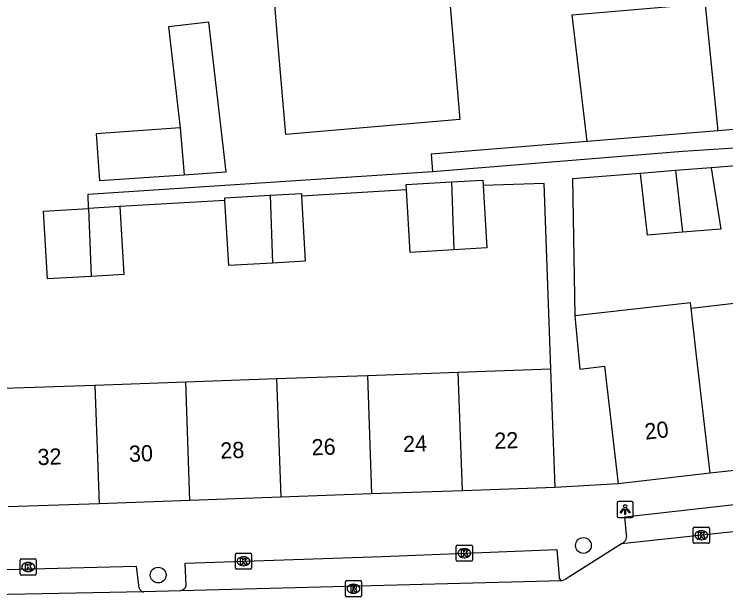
# Model space of a CAD drawing. Extents: x 162250 to 162654, y 380744 to 381605.
# Drawn here: x 162441.49 to 162485.54, y 380894.83 to 380930.93 of the extents above; entities that cross this region are included whole.
import ezdxf

# ---------------------------------------------------------------- set-up
doc = ezdxf.new("R2010")
doc.units = 0
for name, color, linetype in [('IMGEO_Boom', 7, 'Continuous'), ('IMGEO_Kolk', 7, 'Continuous'), ('IMGEO_Lichtpunt', 7, 'Continuous'), ('IMGEO_Pand', 7, 'Continuous'), ('IMGEO_Pand_nummerreeks', 7, 'Continuous'), ('IMGEO_Rijbaan_lokaal_open', 7, 'Continuous'), ('IMGEO_Rioolput', 7, 'Continuous'), ('IMGEO_Voetpad_open', 7, 'Continuous')]:
    doc.layers.add(name, color=color, linetype=linetype)

msp = doc.modelspace()

# ---------------------------------------------------------------- linework, layer by layer
at = {"layer": 'IMGEO_Boom'}
for centre in [(162476.725, 380898.015), (162450.397, 380896.179)]:
    msp.add_circle(centre, 0.489, dxfattribs=at)
at = {"layer": 'IMGEO_Kolk'}
for p, q in [((162483.527, 380898.22), (162483.527, 380899.072)), ((162483.602, 380899.146), (162484.454, 380899.146)), ((162484.528, 380899.072), (162484.528, 380898.22)), ((162484.015, 380898.926), (162484.04, 380898.926)), ((162484.038, 380898.366), (162484.013, 380898.366)), ((162468.851, 380897.109), (162468.851, 380897.961)), ((162468.926, 380898.035), (162469.778, 380898.035)), ((162469.339, 380897.815), (162469.364, 380897.815)), ((162469.852, 380897.961), (162469.852, 380897.109)), ((162484.454, 380898.146), (162483.602, 380898.146)), ((162455.181, 380896.609), (162455.181, 380897.461)), ((162455.256, 380897.535), (162456.108, 380897.535)), ((162455.669, 380897.315), (162455.694, 380897.315)), ((162456.182, 380897.461), (162456.182, 380896.609)), ((162441.853, 380896.254), (162441.853, 380897.106)), ((162441.928, 380897.18), (162442.78, 380897.18)), ((162442.341, 380896.96), (162442.366, 380896.96)), ((162442.854, 380897.106), (162442.854, 380896.254)), ((162469.778, 380897.035), (162468.926, 380897.035)), ((162469.362, 380897.255), (162469.337, 380897.255)), ((162456.108, 380896.535), (162455.256, 380896.535)), ((162455.692, 380896.755), (162455.667, 380896.755)), ((162442.78, 380896.18), (162441.928, 380896.18)), ((162442.364, 380896.4), (162442.339, 380896.4))]:
    msp.add_line(p, q, dxfattribs=at)
for points in [[(162483.527, 380898.22), (162483.527, 380899.072)], [(162483.602, 380899.146), (162484.454, 380899.146)], [(162484.528, 380899.072), (162484.528, 380898.22)], [(162483.848, 380898.846), (162483.971, 380898.846), (162483.971, 380898.695), (162484.101, 380898.846), (162484.265, 380898.846), (162484.119, 380898.695), (162484.272, 380898.446), (162484.12, 380898.446), (162484.035, 380898.61), (162483.971, 380898.543), (162483.971, 380898.446), (162483.848, 380898.446), (162483.848, 380898.846)], [(162468.851, 380897.109), (162468.851, 380897.961)], [(162468.926, 380898.035), (162469.778, 380898.035)], [(162469.852, 380897.961), (162469.852, 380897.109)], [(162484.454, 380898.146), (162483.602, 380898.146)], [(162455.181, 380896.609), (162455.181, 380897.461)], [(162455.256, 380897.535), (162456.108, 380897.535)], [(162456.182, 380897.461), (162456.182, 380896.609)], [(162469.172, 380897.735), (162469.295, 380897.735), (162469.295, 380897.584), (162469.425, 380897.735), (162469.589, 380897.735), (162469.443, 380897.584), (162469.596, 380897.335), (162469.444, 380897.335), (162469.359, 380897.499), (162469.295, 380897.432), (162469.295, 380897.335), (162469.172, 380897.335), (162469.172, 380897.735)], [(162441.853, 380896.254), (162441.853, 380897.106)], [(162441.928, 380897.18), (162442.78, 380897.18)], [(162442.174, 380896.88), (162442.297, 380896.88), (162442.297, 380896.729), (162442.427, 380896.88), (162442.591, 380896.88), (162442.445, 380896.729), (162442.598, 380896.48), (162442.446, 380896.48), (162442.361, 380896.644), (162442.297, 380896.577), (162442.297, 380896.48), (162442.174, 380896.48), (162442.174, 380896.88)], [(162442.854, 380897.106), (162442.854, 380896.254)], [(162455.502, 380897.235), (162455.625, 380897.235), (162455.625, 380897.084), (162455.755, 380897.235), (162455.919, 380897.235), (162455.773, 380897.084), (162455.926, 380896.835), (162455.774, 380896.835), (162455.689, 380896.999), (162455.625, 380896.932), (162455.625, 380896.835), (162455.502, 380896.835), (162455.502, 380897.235)], [(162469.778, 380897.035), (162468.926, 380897.035)], [(162456.108, 380896.535), (162455.256, 380896.535)], [(162442.78, 380896.18), (162441.928, 380896.18)]]:
    msp.add_lwpolyline(points, dxfattribs=at)
for centre, start, end in [((162483.604, 380899.07), 91.552, 178.448), ((162483.604, 380899.07), 91.552, 178.448), ((162484.452, 380899.07), 1.552, 88.448), ((162484.452, 380899.07), 1.552, 88.448), ((162483.604, 380898.222), 181.552, 268.448), ((162483.604, 380898.222), 181.552, 268.448), ((162484.452, 380898.222), 271.552, 358.448), ((162484.452, 380898.222), 271.552, 358.448), ((162468.928, 380897.959), 91.552, 178.448), ((162468.928, 380897.959), 91.552, 178.448), ((162469.776, 380897.959), 1.552, 88.448), ((162469.776, 380897.959), 1.552, 88.448), ((162455.258, 380897.459), 91.552, 178.448), ((162455.258, 380897.459), 91.552, 178.448), ((162456.106, 380897.459), 1.552, 88.448), ((162456.106, 380897.459), 1.552, 88.448), ((162441.93, 380897.104), 91.552, 178.448), ((162441.93, 380897.104), 91.552, 178.448), ((162442.778, 380897.104), 1.552, 88.448), ((162442.778, 380897.104), 1.552, 88.448), ((162468.928, 380897.111), 181.552, 268.448), ((162468.928, 380897.111), 181.552, 268.448), ((162469.776, 380897.111), 271.552, 358.448), ((162469.776, 380897.111), 271.552, 358.448), ((162455.258, 380896.611), 181.552, 268.448), ((162455.258, 380896.611), 181.552, 268.448), ((162456.106, 380896.611), 271.552, 358.448), ((162456.106, 380896.611), 271.552, 358.448), ((162441.93, 380896.256), 181.552, 268.448), ((162441.93, 380896.256), 181.552, 268.448), ((162442.778, 380896.256), 271.552, 358.448), ((162442.778, 380896.256), 271.552, 358.448)]:
    msp.add_arc(centre, 0.0765, start, end, dxfattribs=at)
for centre, major_axis, ratio, start_param, end_param in [((162484.014, 380898.646), (-0.387, 0.002), 0.722429, 4.712389, 7.853982), ((162484.039, 380898.646), (-0.39, 0.002), 0.717154, 1.570796, 4.712389), ((162469.338, 380897.535), (-0.387, 0.002), 0.722429, 4.712389, 7.853982), ((162469.363, 380897.535), (-0.39, 0.002), 0.717154, 1.570796, 4.712389), ((162455.668, 380897.035), (-0.387, 0.002), 0.722429, 4.712389, 7.853982), ((162455.693, 380897.035), (-0.39, 0.002), 0.717154, 1.570796, 4.712389), ((162442.34, 380896.68), (-0.387, 0.002), 0.722429, 4.712389, 7.853982), ((162442.365, 380896.68), (-0.39, 0.002), 0.717154, 1.570796, 4.712389)]:
    msp.add_ellipse(centre, major_axis=major_axis, ratio=ratio, start_param=start_param, end_param=end_param, dxfattribs=at)
at = {"layer": 'IMGEO_Lichtpunt'}
for p, q in [((162478.817, 380900.645), (162478.817, 380899.838)), ((162478.817, 380900.645), (162478.817, 380899.838)), ((162479.719, 380900.74), (162478.911, 380900.74)), ((162479.719, 380900.74), (162478.911, 380900.74)), ((162479.813, 380899.838), (162479.813, 380900.645)), ((162479.813, 380899.838), (162479.813, 380900.645)), ((162478.911, 380899.744), (162479.719, 380899.744)), ((162478.911, 380899.744), (162479.719, 380899.744))]:
    msp.add_line(p, q, dxfattribs=at)
for points in [[(162479.191, 380900.309), (162479.23, 380900.281), (162479.042, 380900.019), (162479.004, 380900.046), (162479.191, 380900.309)], [(162479.293, 380900.261), (162479.34, 380900.261), (162479.34, 380899.939), (162479.293, 380899.939), (162479.293, 380900.261)], [(162479.403, 380900.281), (162479.441, 380900.308), (162479.628, 380900.046), (162479.589, 380900.018), (162479.403, 380900.281)]]:
    msp.add_lwpolyline(points, dxfattribs=at)
msp.add_circle((162479.316, 380900.443), 0.0994, dxfattribs=at)
for centre, start, end in [((162478.911, 380900.645), 90, 180), ((162478.911, 380900.645), 90, 180), ((162479.719, 380900.645), 0, 90), ((162479.719, 380900.645), 0, 90), ((162478.911, 380899.838), 180, 270), ((162478.911, 380899.838), 180, 270), ((162479.719, 380899.838), 270, 0), ((162479.719, 380899.838), 270, 360)]:
    msp.add_arc(centre, 0.0946, start, end, dxfattribs=at)
at = {"layer": 'IMGEO_Pand'}
for points in [[(162455.632, 380943.737), (162461.416, 380944.232), (162462.085, 380936.421), (162468.003, 380936.928), (162468.43, 380931.947), (162469.076, 380924.406), (162458.308, 380923.483), (162457.878, 380928.502), (162457.489, 380933.04), (162456.55, 380932.959), (162456.313, 380935.725)], [(162476.958, 380923.043), (162476.019, 380930.889), (162484.259, 380931.589), (162484.266, 380931.517), (162484.703, 380927.19), (162485.055, 380923.703)], [(162452.011, 380920.986), (162454.581, 380921.166), (162454.617, 380921.17), (162453.533, 380930.429), (162451.035, 380930.137), (162451.767, 380923.881)], [(162451.767, 380923.881), (162446.556, 380923.516), (162446.759, 380920.618), (162452.011, 380920.986)], [(162451.767, 380923.881), (162452.011, 380920.986)], [(162485.055, 380923.703), (162476.958, 380923.043)], [(162482.42, 380921.238), (162480.255, 380921.062)], [(162484.626, 380921.418), (162482.42, 380921.238)], [(162482.42, 380921.238), (162482.439, 380921.075), (162482.501, 380920.532), (162482.858, 380917.422)], [(162484.626, 380921.418), (162485.224, 380917.615), (162482.858, 380917.422)], [(162468.555, 380920.534), (162470.494, 380920.647), (162470.514, 380920.311)], [(162482.858, 380917.422), (162480.693, 380917.246), (162480.255, 380921.062)], [(162465.771, 380920.04), (162465.752, 380920.371), (162468.555, 380920.534)], [(162468.555, 380920.534), (162468.704, 380916.327)], [(162470.514, 380920.311), (162470.738, 380916.445), (162468.704, 380916.327)], [(162457.324, 380919.713), (162459.263, 380919.826), (162459.273, 380919.661)], [(162468.704, 380916.327), (162465.997, 380916.17), (162465.771, 380920.04)], [(162454.531, 380919.385), (162454.521, 380919.55), (162457.324, 380919.713)], [(162457.473, 380915.506), (162454.766, 380915.349), (162454.531, 380919.385)], [(162457.324, 380919.713), (162457.473, 380915.506)], [(162459.273, 380919.661), (162459.507, 380915.624), (162457.473, 380915.506)], [(162446.243, 380914.686), (162443.536, 380914.529), (162443.291, 380918.73), (162446.094, 380918.893)], [(162448.033, 380919.006), (162446.094, 380918.893)], [(162446.094, 380918.893), (162446.243, 380914.686)], [(162448.033, 380919.006), (162448.277, 380914.804), (162446.243, 380914.686)], [(162483.398, 380912.716), (162488.741, 380913.329), (162489.079, 380910.381), (162489.309, 380910.407)], [(162483.398, 380912.716), (162483.359, 380913.054), (162476.189, 380912.242)], [(162484.572, 380902.483), (162483.736, 380909.768), (162483.398, 380912.716)], [(162476.189, 380912.242), (162476.509, 380908.939), (162478.033, 380909.114), (162478.308, 380906.8), (162478.879, 380901.832)], [(162463.35, 380908.553), (162468.972, 380908.753)], [(162468.972, 380908.753), (162474.711, 380908.957)], [(162469.232, 380901.403), (162468.972, 380908.753)], [(162474.973, 380901.608), (162474.795, 380906.605), (162474.711, 380908.957)], [(162452.104, 380908.153), (162457.727, 380908.353)], [(162457.727, 380908.353), (162463.35, 380908.553)], [(162457.727, 380908.353), (162457.987, 380901.002)], [(162463.35, 380908.553), (162463.61, 380901.203)], [(162440.858, 380907.752), (162446.482, 380907.953)], [(162446.482, 380907.953), (162452.104, 380908.153)], [(162446.482, 380907.953), (162446.741, 380900.601)], [(162452.364, 380900.801), (162452.104, 380908.153)], [(162490.145, 380903.121), (162484.572, 380902.483)], [(162484.572, 380902.483), (162478.879, 380901.832)], [(162469.232, 380901.403), (162463.61, 380901.203)], [(162474.973, 380901.608), (162469.232, 380901.403)], [(162457.987, 380901.002), (162452.364, 380900.801)], [(162463.61, 380901.203), (162457.987, 380901.002)], [(162446.741, 380900.601), (162441.119, 380900.4)], [(162452.364, 380900.801), (162446.741, 380900.601)]]:
    msp.add_lwpolyline(points, dxfattribs=at)
at = {"layer": 'IMGEO_Rijbaan_lokaal_open'}
for points in [[(162515.59, 380902.21), (162511.929, 380901.805), (162500, 380900.419), (162492.727, 380899.574), (162479.093, 380898.117)], [(162479.093, 380898.117), (162475.588, 380895.901), (162475.389, 380895.823)], [(162475.389, 380895.823), (162451.796, 380895.213)], [(162449.487, 380895.131), (162437.959, 380894.918), (162437.76, 380894.915)], [(162451.796, 380895.213), (162449.487, 380895.131)]]:
    msp.add_lwpolyline(points, dxfattribs=at)
at = {"layer": 'IMGEO_Rioolput'}
for p, q in [((162461.989, 380894.909), (162461.989, 380895.761)), ((162462.064, 380895.835), (162462.916, 380895.835)), ((162462.477, 380895.615), (162462.502, 380895.615)), ((162462.99, 380895.761), (162462.99, 380894.909)), ((162462.916, 380894.835), (162462.064, 380894.835)), ((162462.5, 380895.055), (162462.475, 380895.055))]:
    msp.add_line(p, q, dxfattribs=at)
for points in [[(162461.989, 380894.909), (162461.989, 380895.761)], [(162462.064, 380895.835), (162462.916, 380895.835)], [(162462.99, 380895.761), (162462.99, 380894.909)], [(162462.578, 380895.533), (162462.326, 380895.535), (162462.326, 380895.135)], [(162462.326, 380895.135), (162462.45, 380895.135), (162462.45, 380895.297), (162462.461, 380895.297)], [(162462.504, 380895.454), (162462.45, 380895.454), (162462.45, 380895.373)], [(162462.45, 380895.373), (162462.502, 380895.373)], [(162462.508, 380895.268), (162462.579, 380895.135), (162462.719, 380895.135), (162462.654, 380895.261)], [(162462.916, 380894.835), (162462.064, 380894.835)]]:
    msp.add_lwpolyline(points, dxfattribs=at)
for centre, radius, start, end in [((162462.066, 380895.759), 0.0765, 91.552, 178.448), ((162462.066, 380895.759), 0.0765, 91.552, 178.448), ((162462.914, 380895.759), 0.0765, 1.552, 88.448), ((162462.914, 380895.759), 0.0765, 1.552, 88.448), ((162462.46, 380895.244), 0.0533, 26.0293, 88.6989), ((162462.486, 380895.562), 0.19, 274.7715, 282.9687), ((162462.51, 380895.358), 0.0964, 77.0061, 93.1865), ((162462.524, 380895.415), 0.0378, 276.6634, 79.6772), ((162462.577, 380895.423), 0.109, 350.3612, 89.416), ((162462.575, 380895.423), 0.112, 277.5842, 350.9817), ((162462.559, 380895.208), 0.108, 29.5134, 73.7905), ((162462.066, 380894.911), 0.0765, 181.552, 268.448), ((162462.066, 380894.911), 0.0765, 181.552, 268.448), ((162462.914, 380894.911), 0.0765, 271.552, 358.448), ((162462.914, 380894.911), 0.0765, 271.552, 358.448)]:
    msp.add_arc(centre, radius, start, end, dxfattribs=at)
for centre, major_axis, ratio, start_param, end_param in [((162462.476, 380895.335), (-0.387, 0.002), 0.722429, 4.712389, 7.853982), ((162462.501, 380895.335), (-0.39, 0.002), 0.717154, 1.570796, 4.712389)]:
    msp.add_ellipse(centre, major_axis=major_axis, ratio=ratio, start_param=start_param, end_param=end_param, dxfattribs=at)
at = {"layer": 'IMGEO_Voetpad_open'}
for points in [[(162467.389, 380921.174), (162482.883, 380922.444), (162494.393, 380923.178), (162498.395, 380923.862), (162510.88, 380925.996), (162534.644, 380929.722)], [(162486.266, 380923.802), (162485.055, 380923.703)], [(162476.958, 380923.043), (162467.301, 380922.256), (162467.389, 380921.174)], [(162495.814, 380922.319), (162484.626, 380921.418)], [(162446.094, 380918.893), (162446.074, 380919.786), (162467.389, 380921.174)], [(162480.255, 380921.062), (162476.043, 380920.727), (162476.189, 380912.242)], [(162474.711, 380908.957), (162474.301, 380920.447), (162470.514, 380920.311)], [(162465.771, 380920.04), (162459.273, 380919.661)], [(162454.531, 380919.385), (162448.033, 380919.006)], [(162479.401, 380898.674), (162479.285, 380899.779), (162500, 380902.119), (162515.054, 380903.819), (162515.182, 380902.51)], [(162478.879, 380901.832), (162474.973, 380901.608)], [(162452.136, 380895.522), (162452.06, 380896.912), (162464.262, 380897.325), (162475.075, 380897.77), (162475.221, 380896.07)], [(162437.746, 380895.167), (162437.714, 380896.437), (162449.038, 380896.722), (162449.178, 380895.542)]]:
    msp.add_lwpolyline(points, dxfattribs=at)
for centre, radius, start, end in [((162478.886, 380898.595), 0.521, 293.3936, 8.7245), ((162475.46, 380896.052), 0.24, 175.7306, 252.7135), ((162449.606, 380895.542), 0.429, 180.0669, 253.8067), ((162451.67, 380895.694), 0.497, 284.7382, 339.7924)]:
    msp.add_arc(centre, radius, start, end, dxfattribs=at)

# ---------------------------------------------------------------- texts
at = {"layer": 'IMGEO_Pand_nummerreeks'}
for s, rotation, p in [('20', 6.5489, (162480.572, 380904.562)), ('24', 2.0437, (162465.573, 380903.794)), ('22', 2.0437, (162471.226, 380903.996)), ('28', 2.0437, (162454.262, 380903.391)), ('26', 2.0437, (162459.916, 380903.593)), ('32', 2.0437, (162442.943, 380902.987)), ('30', 2.0437, (162448.605, 380903.189))]:
    msp.add_text(s, height=1, rotation=rotation, dxfattribs=at).set_placement(p)

doc.saveas('drawing.dxf')
